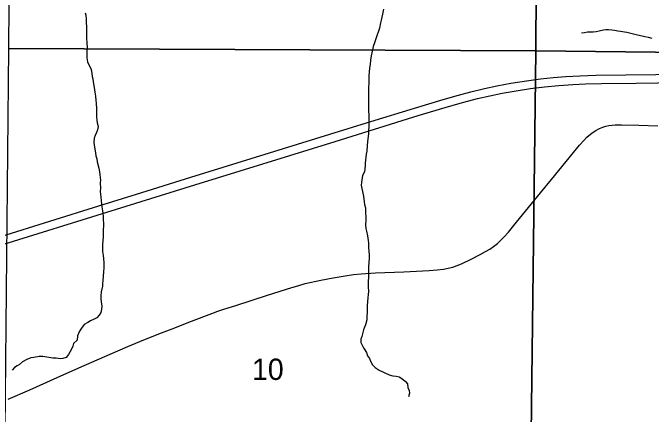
# Model space of a CAD drawing. Extents: x 1985906 to 2360102, y 891258 to 1222054.
# Drawn here: x 2092575 to 2099202, y 1016547 to 1020711 of the extents above; entities that cross this region are included whole.
import ezdxf

# ---------------------------------------------------------------- set-up
doc = ezdxf.new("R2010")
doc.units = 0
for name, color, linetype in [('GM_X_County_Road', 7, 'Continuous'), ('GM_X_Minor_River', 7, 'Continuous'), ('GM_X_Section', 7, 'Continuous'), ('GM_X_Section_Text', 7, 'Continuous'), ('GM_X_US_Route', 7, 'Continuous')]:
    doc.layers.add(name, color=color, linetype=linetype)

msp = doc.modelspace()

# ---------------------------------------------------------------- linework, layer by layer
at = {"layer": 'GM_X_County_Road'}
msp.add_lwpolyline([(2092526.2, 1016704), (2092751.3, 1016800.9), (2093037.5, 1016927.2), (2093261.9, 1017026.3), (2093667.3, 1017204.5), (2093770.9, 1017249.2), (2093895.1, 1017300.3), (2094091.9, 1017380), (2094230.5, 1017433.8), (2094429.4, 1017510.6), (2094642.6, 1017592.4), (2094705.2, 1017615.8), (2094765.6, 1017636.7), (2094891.7, 1017675.7), (2095219.4, 1017780.4), (2095470.2, 1017861.6), (2095533, 1017880), (2095611.7, 1017901.2), (2095772.4, 1017935.8), (2095900.9, 1017962.1), (2096025.9, 1017983.4), (2096111.4, 1017994.8), (2096192.6, 1018003.2), (2096340.1, 1018011.6), (2096634.9, 1018025), (2096897.6, 1018037.7), (2096979.5, 1018044), (2097044.4, 1018052), (2097092.9, 1018060.9), (2097141.9, 1018073.4), (2097188.6, 1018089), (2097234.2, 1018108.2), (2097338.3, 1018158.2), (2097425.8, 1018202), (2097483.1, 1018233.2), (2097525.9, 1018259.8), (2097565.5, 1018286.9), (2097604.5, 1018318.1), (2097641, 1018351.5), (2097674.9, 1018387.4), (2097719.2, 1018436.4), (2097802.6, 1018537.4), (2097929.3, 1018689.6), (2098054.1, 1018842), (2098167.6, 1018982.4), (2098395.3, 1019262.6), (2098456.5, 1019337), (2098500.8, 1019386.5), (2098534.7, 1019421.4), (2098572.2, 1019452.7), (2098600, 1019472), (2098627.6, 1019489.2), (2098666.5, 1019510.5), (2098700.8, 1019523.9), (2098731.8, 1019533.6), (2098763.3, 1019541), (2098795.3, 1019545.7), (2098827.8, 1019548.2), (2098893.1, 1019549.1), (2099073.5, 1019545.1), (2099270.2, 1019539.6)], dxfattribs=at)
at = {"layer": 'GM_X_Minor_River'}
for points in [[(2096422.1, 1020747.7), (2096412.4, 1020695.5), (2096404.5, 1020665.3), (2096398.7, 1020633.2), (2096390.8, 1020605.1), (2096381.1, 1020552.8), (2096367.3, 1020508.6), (2096357.4, 1020482.5), (2096329.8, 1020398), (2096315.9, 1020359.8), (2096302.2, 1020295.5), (2096294.4, 1020265.4), (2096288.6, 1020219.2), (2096284.8, 1020173), (2096279, 1020140.8), (2096275.2, 1020094.6), (2096271.4, 1020058.5), (2096271.7, 1020014.3), (2096269.8, 1019986.2), (2096268.1, 1019934), (2096268.2, 1019903.9), (2096266.4, 1019875.8), (2096267.3, 1019699.1), (2096269.6, 1019640.9), (2096271.7, 1019614.8), (2096272.2, 1019534.5), (2096268.4, 1019484.3), (2096266.6, 1019456.2), (2096260.8, 1019404), (2096257, 1019371.9), (2096255.2, 1019335.7), (2096249.5, 1019275.5), (2096243.6, 1019243.3), (2096239.8, 1019213.2), (2096234.1, 1019150.9), (2096234.2, 1019124.8), (2096230.4, 1019092.7), (2096224.5, 1019062.6), (2096206.7, 1019024.3), (2096200.8, 1018998.2), (2096195.1, 1018952), (2096191.2, 1018921.9), (2096197.4, 1018887.8), (2096213.9, 1018807.6), (2096222.2, 1018749.4), (2096226.3, 1018721.3), (2096234.5, 1018687.2), (2096236.8, 1018629), (2096239, 1018600.9), (2096239.2, 1018558.7), (2096235.5, 1018510.5), (2096239.6, 1018474.4), (2096245.8, 1018444.3), (2096258.1, 1018398.2)], [(2093328.3, 1020711.5), (2093332.5, 1020685.4), (2093336.7, 1020645.3), (2093336.9, 1020607.2), (2093339.1, 1020569), (2093339.3, 1020534.9), (2093341.4, 1020502.8), (2093341.7, 1020456.6), (2093344, 1020390.4), (2093346.2, 1020358.3), (2093344.4, 1020322.2), (2093344.5, 1020294), (2093344.8, 1020243.9)], [(2099211.1, 1020445.3), (2099175, 1020453.2), (2099136.8, 1020461), (2099108.7, 1020468.9), (2099060.6, 1020478.8), (2099002.4, 1020492.6), (2098976.3, 1020500.5), (2098950.2, 1020506.4), (2098924.2, 1020510.3), (2098884.1, 1020518.1), (2098856, 1020522), (2098819.9, 1020525.8), (2098791.8, 1020531.7), (2098757.7, 1020533.6), (2098731.7, 1020535.5), (2098705.6, 1020531.3), (2098661.6, 1020519.1), (2098629.6, 1020512.9), (2098599.5, 1020510.8), (2098541.4, 1020510.5), (2098509.4, 1020504.3), (2098479.4, 1020498.2)], [(2093344.8, 1020243.9), (2093351, 1020203.7), (2093365.2, 1020169.7), (2093385.4, 1020133.6), (2093393.6, 1020107.6), (2093399.9, 1020051.4), (2093406, 1020025.3), (2093410.2, 1019995.2), (2093420.5, 1019937.1), (2093426.8, 1019888.9), (2093433, 1019844.8), (2093437.3, 1019802.6), (2093441.4, 1019772.5), (2093443.7, 1019714.3), (2093444, 1019668.2), (2093444.2, 1019636), (2093448.4, 1019593.9), (2093450.5, 1019567.8), (2093460.7, 1019529.7), (2093454.9, 1019495.6), (2093443, 1019467.4), (2093429.2, 1019439.2), (2093419.3, 1019409.1), (2093417.5, 1019366.9), (2093419.7, 1019340.8), (2093425.9, 1019296.7), (2093434.1, 1019256.6), (2093438.3, 1019228.5), (2093446.5, 1019196.4), (2093452.6, 1019166.3), (2093469, 1019098.2), (2093475.2, 1019062), (2093479.4, 1019029.9), (2093483.5, 1019001.9), (2093485.7, 1018975.8), (2093483.9, 1018945.7), (2093484.1, 1018891.4), (2093482.3, 1018857.3), (2093488.6, 1018801.1), (2093492.8, 1018759), (2093495, 1018724.9), (2093501.2, 1018696.8), (2093507.4, 1018656.7), (2093509.5, 1018630.6), (2093513.7, 1018598.5), (2093513.9, 1018564.4), (2093516.1, 1018530.2), (2093516.3, 1018498.1), (2093514.4, 1018462), (2093514.8, 1018387.7), (2093511, 1018347.5), (2093507.3, 1018303.4), (2093507.6, 1018233.1), (2093511.8, 1018193), (2093516, 1018162.9), (2093520.3, 1018116.7), (2093520.5, 1018068.5), (2093516.8, 1018020.3), (2093515, 1017982.2), (2093511.2, 1017930), (2093507.3, 1017903.9), (2093507.5, 1017875.8), (2093493.8, 1017815.5), (2093490, 1017775.3), (2093490.1, 1017745.2), (2093494.3, 1017711.1), (2093498.6, 1017668.9), (2093496.7, 1017634.8), (2093488.9, 1017602.7), (2093473, 1017574.5), (2093447.1, 1017546.2), (2093421.1, 1017532.1), (2093383.1, 1017515.8), (2093355.2, 1017499.7), (2093315.2, 1017477.4), (2093287.4, 1017439.1), (2093267.5, 1017406.9), (2093247.7, 1017360.7), (2093243.9, 1017314.5), (2093206, 1017280.2), (2093200.2, 1017252), (2093186.3, 1017219.8), (2093166.4, 1017191.7), (2093154.5, 1017165.5), (2093128.6, 1017135.3), (2093096.6, 1017123.1), (2093068.6, 1017120.9), (2093026.5, 1017126.8), (2092990.4, 1017128.6), (2092948.3, 1017136.5), (2092888.1, 1017144.2), (2092848, 1017144), (2092794, 1017135.8), (2092761.9, 1017131.6), (2092719.9, 1017115.3), (2092676, 1017091.1), (2092646.1, 1017060.8), (2092620.1, 1017048.7), (2092594.1, 1017030.5), (2092570.2, 1017004.2)], [(2096258.1, 1018398.2), (2096262.3, 1018350.1), (2096266.5, 1018320), (2096268.8, 1018273.8), (2096270.9, 1018237.7), (2096273.1, 1018199.5), (2096273.4, 1018157.4), (2096269.5, 1018127.3), (2096267.8, 1018069), (2096268.2, 1017996.8), (2096266.4, 1017964.6), (2096264.6, 1017926.5), (2096262.7, 1017896.4), (2096264.9, 1017864.2), (2096267.1, 1017824.1), (2096265.3, 1017786), (2096261.4, 1017757.8), (2096257.7, 1017711.7), (2096253.9, 1017673.5), (2096254.1, 1017633.3), (2096252.2, 1017607.2), (2096250.5, 1017557), (2096250.6, 1017526.9), (2096234.9, 1017474.7), (2096225, 1017448.5), (2096217.1, 1017422.4), (2096207.2, 1017394.2), (2096197.4, 1017354), (2096187.6, 1017323.9), (2096187.7, 1017291.8), (2096210, 1017249.7), (2096222.2, 1017223.7), (2096246.4, 1017185.6), (2096258.6, 1017153.6), (2096278.8, 1017123.5), (2096286.9, 1017097.5), (2096307.2, 1017059.4), (2096335.4, 1017031.5), (2096379.6, 1017003.6), (2096480.1, 1016953.8), (2096520.2, 1016944), (2096554.3, 1016942.1), (2096586.4, 1016934.2), (2096612.5, 1016916.3), (2096650.8, 1016886.3), (2096672.9, 1016860.3), (2096677.1, 1016824.2), (2096689.3, 1016794.2), (2096691.5, 1016766.1), (2096681.7, 1016727.9)]]:
    msp.add_lwpolyline(points, dxfattribs=at)
at = {"layer": 'GM_X_Section'}
for points in [[(2103067.7, 1025441), (2103217.8, 1025431.7), (2103278.8, 1020259), (2098003.5, 1020315.5), (2098032.8, 1025418.6)], [(2097644.6, 1025416.7), (2098032.8, 1025418.6), (2098003.5, 1020315.5), (2092534.2, 1020341), (2092573.9, 1025364)], [(2098003.5, 1020315.5), (2097937.6, 1014926.1), (2092482.4, 1014947.7), (2092534.2, 1020341)], [(2103278.8, 1020259), (2103292.7, 1014922), (2097937.6, 1014926.1), (2098003.5, 1020315.5)]]:
    msp.add_lwpolyline(points, close=True, dxfattribs=at)
at = {"layer": 'GM_X_US_Route'}
for points in [[(2092450.1, 1018391.6), (2093469, 1018707.6), (2093861, 1018828.5), (2094425, 1019004.1), (2095867.1, 1019450.9), (2096290.5, 1019581.7), (2096745.3, 1019721.9), (2097043.7, 1019812.1), (2097201.1, 1019858.1), (2097327.9, 1019891.6), (2097471.6, 1019925.3), (2097599.9, 1019952.3), (2097745, 1019979.2), (2097907, 1020004.9), (2098053.3, 1020024.7), (2098183.6, 1020038.8), (2098314.3, 1020049.6), (2098461.6, 1020058), (2098625.6, 1020063.1), (2098937.3, 1020066.9), (2099560.7, 1020075.9)], [(2091564.1, 1018028), (2094463.8, 1018926), (2095921.9, 1019376.3), (2096329.1, 1019503.3), (2096783.5, 1019644.7), (2097097.6, 1019739.9), (2097255.6, 1019784.5), (2097398.9, 1019821.1), (2097526.9, 1019850.4), (2097655.7, 1019876.2), (2097801.3, 1019902), (2097947.5, 1019923.9), (2098094.2, 1019942.1), (2098241.3, 1019956.4), (2098388.7, 1019966.7), (2098519.9, 1019972.9), (2098684.1, 1019976.9), (2099045, 1019982.2), (2099717.5, 1019991.8)]]:
    msp.add_lwpolyline(points, dxfattribs=at)

# ---------------------------------------------------------------- texts
at = {"layer": 'GM_X_Section_Text'}
msp.add_text('10', height=221, rotation=0.00001, dxfattribs=at).set_placement((2095058.4, 1016902.2))

doc.saveas('drawing.dxf')
